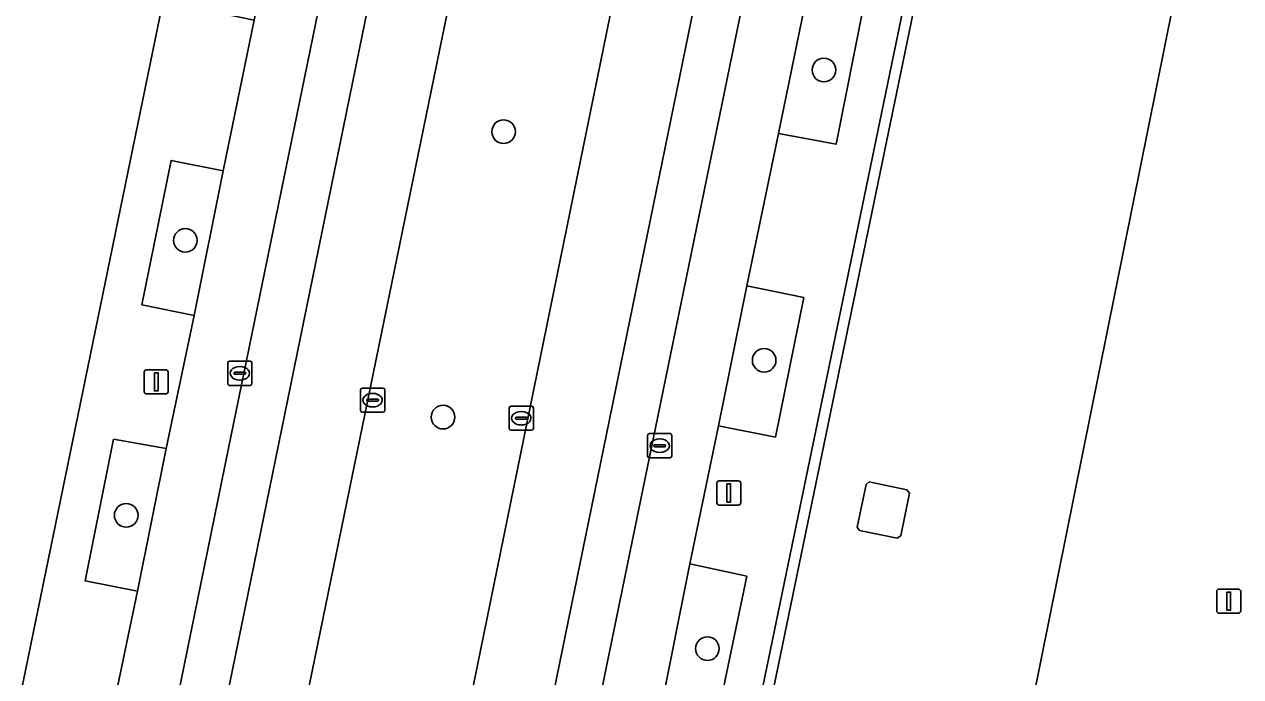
# Model space of a CAD drawing. Extents: x 157692 to 159674, y 381452 to 383291.
# Drawn here: x 158591.9 to 158642.3, y 382534.8 to 382561.8 of the extents above; entities that cross this region are included whole.
import ezdxf

# ---------------------------------------------------------------- set-up
doc = ezdxf.new("R2010")
doc.units = 0
for name, color, linetype in [('IMGEO_Berm_groen', 7, 'Continuous'), ('IMGEO_Boom', 7, 'Continuous'), ('IMGEO_Erf', 7, 'Continuous'), ('IMGEO_Groenvoorziening', 7, 'Continuous'), ('IMGEO_Haag', 7, 'Continuous'), ('IMGEO_Kolk', 7, 'Continuous'), ('IMGEO_Lichtmast', 7, 'Continuous'), ('IMGEO_Pand', 7, 'Continuous'), ('IMGEO_Parkeervlak_open', 7, 'Continuous'), ('IMGEO_Rijbaan_lokaal_gesloten', 7, 'Continuous'), ('IMGEO_Voetpad_open', 7, 'Continuous')]:
    doc.layers.add(name, color=color, linetype=linetype)

msp = doc.modelspace()

# ---------------------------------------------------------------- linework, layer by layer
at = {"layer": 'IMGEO_Berm_groen'}
msp.add_lwpolyline([(158636.448, 382661.463), (158630.043, 382662.711), (158602.857, 382530.249), (158595.433, 382493.916), (158601.938, 382492.559), (158606.442, 382514.546), (158608.734, 382525.736)], close=True, dxfattribs=at)
at = {"layer": 'IMGEO_Boom'}
for centre in [(158625.031, 382559.915), (158611.761, 382557.361), (158598.579, 382552.862), (158622.555, 382547.896), (158609.254, 382545.544), (158596.129, 382541.478), (158620.205, 382535.96)]:
    msp.add_circle(centre, 0.489, dxfattribs=at)
at = {"layer": 'IMGEO_Erf'}
for points in [[(158448.261, 382514.179), (158456.419, 382512.52), (158477.322, 382508.223), (158500, 382503.578), (158504.177, 382502.734), (158511.183, 382501.319), (158511.782, 382501.198), (158511.701, 382500.966), (158516.501, 382500), (158517.59, 382499.781), (158517.653, 382500.03), (158517.794, 382500), (158525.15, 382498.448), (158530.069, 382497.411), (158573.194, 382488.57), (158573.771, 382488.744), (158582.974, 382491.52), (158584.424, 382498.452), (158584.741, 382500), (158605.785, 382602.291), (158607.565, 382610.759), (158618.747, 382665.89)], [(158639.814, 382617.927), (158631.962, 382579.925), (158631.878, 382579.52), (158631.601, 382578.183), (158630.899, 382574.931), (158630.242, 382571.758), (158629.944, 382570.322), (158630.375, 382570.239), (158613.263, 382487.481), (158618.11, 382486.525), (158618.032, 382486.133), (158612.716, 382487.181), (158612.335, 382485.34), (158611.26, 382480.174), (158611.007, 382478.919), (158610.558, 382476.747), (158609.286, 382470.596)], [(158640.588, 382568.136), (158640.52, 382567.709), (158626.862, 382500), (158623.922, 382485.426), (158623.734, 382484.523)], [(158623.734, 382484.523), (158623.922, 382485.426), (158626.862, 382500), (158640.52, 382567.709), (158640.588, 382568.136)]]:
    msp.add_lwpolyline(points, dxfattribs=at)
msp.add_lwpolyline([(158628.069, 382540.539), (158626.501, 382540.855), (158626.404, 382540.99), (158626.778, 382542.754), (158626.9, 382542.859), (158628.466, 382542.54), (158628.57, 382542.4), (158628.217, 382540.634)], close=True, dxfattribs=at)
at = {"layer": 'IMGEO_Groenvoorziening'}
for points in [[(158629.944, 382570.322), (158615.373, 382500), (158612.801, 382487.59), (158612.716, 382487.181), (158618.032, 382486.133), (158618.11, 382486.525), (158613.263, 382487.481), (158630.375, 382570.239)], [(158624.339, 382563.087), (158623.152, 382557.29), (158625.532, 382556.841), (158626.69, 382562.607)], [(158600.14, 382555.747), (158597.987, 382556.174), (158596.769, 382550.199), (158598.944, 382549.748)], [(158621.844, 382550.974), (158620.658, 382545.182), (158623.019, 382544.715), (158624.198, 382550.493)], [(158597.777, 382544.246), (158595.603, 382544.63), (158594.426, 382538.762), (158596.601, 382538.34)], [(158619.48, 382539.476), (158618.284, 382533.529), (158620.603, 382533.079), (158621.836, 382538.954)]]:
    msp.add_lwpolyline(points, close=True, dxfattribs=at)
at = {"layer": 'IMGEO_Haag'}
msp.add_lwpolyline([(158629.944, 382570.322), (158615.373, 382500), (158612.801, 382487.59), (158612.716, 382487.181), (158618.032, 382486.133), (158618.11, 382486.525), (158613.263, 382487.481), (158630.375, 382570.239)], close=True, dxfattribs=at)
at = {"layer": 'IMGEO_Kolk'}
for p, q in [((158600.335, 382546.933), (158600.335, 382547.785)), ((158600.41, 382547.859), (158601.262, 382547.859)), ((158600.823, 382547.639), (158600.848, 382547.639)), ((158601.336, 382547.785), (158601.336, 382546.933)), ((158600.594, 382547.353), (158600.594, 382547.365)), ((158601.032, 382547.316), (158600.634, 382547.316)), ((158600.637, 382547.402), (158601.035, 382547.402)), ((158601.078, 382547.365), (158601.078, 382547.353)), ((158601.262, 382546.859), (158600.41, 382546.859)), ((158600.846, 382547.079), (158600.821, 382547.079)), ((158605.836, 382545.82), (158605.836, 382546.672)), ((158605.911, 382546.746), (158606.763, 382546.746)), ((158606.837, 382546.672), (158606.837, 382545.82)), ((158606.095, 382546.24), (158606.095, 382546.252)), ((158606.533, 382546.203), (158606.135, 382546.203)), ((158606.138, 382546.289), (158606.536, 382546.289)), ((158606.324, 382546.526), (158606.349, 382546.526)), ((158606.579, 382546.252), (158606.579, 382546.24)), ((158606.763, 382545.746), (158605.911, 382545.746)), ((158606.347, 382545.966), (158606.322, 382545.966)), ((158611.994, 382545.072), (158611.994, 382545.924)), ((158612.069, 382545.998), (158612.921, 382545.998)), ((158612.482, 382545.778), (158612.507, 382545.778)), ((158612.995, 382545.924), (158612.995, 382545.072)), ((158612.253, 382545.492), (158612.253, 382545.504)), ((158612.691, 382545.455), (158612.293, 382545.455)), ((158612.296, 382545.541), (158612.694, 382545.541)), ((158612.505, 382545.218), (158612.48, 382545.218)), ((158612.737, 382545.504), (158612.737, 382545.492)), ((158612.921, 382544.998), (158612.069, 382544.998)), ((158617.728, 382543.934), (158617.728, 382544.786)), ((158617.803, 382544.86), (158618.655, 382544.86)), ((158618.216, 382544.64), (158618.241, 382544.64)), ((158618.729, 382544.786), (158618.729, 382543.934)), ((158617.987, 382544.354), (158617.987, 382544.366)), ((158618.425, 382544.317), (158618.027, 382544.317)), ((158618.03, 382544.403), (158618.428, 382544.403)), ((158618.239, 382544.08), (158618.214, 382544.08)), ((158618.471, 382544.366), (158618.471, 382544.354)), ((158618.655, 382543.86), (158617.803, 382543.86))]:
    msp.add_line(p, q, dxfattribs=at)
for points in [[(158600.335, 382546.933), (158600.335, 382547.785)], [(158600.41, 382547.859), (158601.262, 382547.859)], [(158601.336, 382547.785), (158601.336, 382546.933)], [(158601.262, 382546.859), (158600.41, 382546.859)], [(158605.836, 382545.82), (158605.836, 382546.672)], [(158605.911, 382546.746), (158606.763, 382546.746)], [(158606.837, 382546.672), (158606.837, 382545.82)], [(158606.763, 382545.746), (158605.911, 382545.746)], [(158611.994, 382545.072), (158611.994, 382545.924)], [(158612.069, 382545.998), (158612.921, 382545.998)], [(158612.995, 382545.924), (158612.995, 382545.072)], [(158612.921, 382544.998), (158612.069, 382544.998)], [(158617.728, 382543.934), (158617.728, 382544.786)], [(158617.803, 382544.86), (158618.655, 382544.86)], [(158618.729, 382544.786), (158618.729, 382543.934)], [(158618.655, 382543.86), (158617.803, 382543.86)]]:
    msp.add_lwpolyline(points, dxfattribs=at)
for centre, radius, start, end in [((158600.412, 382547.783), 0.0765, 91.552, 178.448), ((158600.412, 382547.783), 0.0765, 91.552, 178.448), ((158601.26, 382547.783), 0.0765, 1.552, 88.448), ((158601.26, 382547.783), 0.0765, 1.552, 88.448), ((158600.634, 382547.362), 0.0403, 85.8775, 175.7526), ((158600.631, 382547.352), 0.0366, 178.938, 274.7102), ((158601.035, 382547.359), 0.043, 264.8664, 352.4533), ((158601.039, 382547.364), 0.0386, 1.7309, 96.639), ((158600.412, 382546.935), 0.0765, 181.552, 268.448), ((158600.412, 382546.935), 0.0765, 181.552, 268.448), ((158601.26, 382546.935), 0.0765, 271.552, 358.448), ((158601.26, 382546.935), 0.0765, 271.552, 358.448), ((158605.913, 382546.67), 0.0765, 91.552, 178.448), ((158605.913, 382546.67), 0.0765, 91.552, 178.448), ((158606.761, 382546.67), 0.0765, 1.552, 88.448), ((158606.761, 382546.67), 0.0765, 1.552, 88.448), ((158606.135, 382546.249), 0.0403, 85.8775, 175.7526), ((158606.132, 382546.239), 0.0366, 178.938, 274.7102), ((158606.536, 382546.246), 0.043, 264.8664, 352.4533), ((158606.54, 382546.251), 0.0386, 1.7309, 96.639), ((158605.913, 382545.822), 0.0765, 181.552, 268.448), ((158605.913, 382545.822), 0.0765, 181.552, 268.448), ((158606.761, 382545.822), 0.0765, 271.552, 358.448), ((158606.761, 382545.822), 0.0765, 271.552, 358.448), ((158612.071, 382545.922), 0.0765, 91.552, 178.448), ((158612.071, 382545.922), 0.0765, 91.552, 178.448), ((158612.919, 382545.922), 0.0765, 1.552, 88.448), ((158612.919, 382545.922), 0.0765, 1.552, 88.448), ((158612.071, 382545.074), 0.0765, 181.552, 268.448), ((158612.071, 382545.074), 0.0765, 181.552, 268.448), ((158612.293, 382545.501), 0.0403, 85.8775, 175.7526), ((158612.29, 382545.491), 0.0366, 178.938, 274.7102), ((158612.694, 382545.498), 0.043, 264.8664, 352.4533), ((158612.698, 382545.503), 0.0386, 1.7309, 96.639), ((158612.919, 382545.074), 0.0765, 271.552, 358.448), ((158612.919, 382545.074), 0.0765, 271.552, 358.448), ((158617.805, 382544.784), 0.0765, 91.552, 178.448), ((158617.805, 382544.784), 0.0765, 91.552, 178.448), ((158618.653, 382544.784), 0.0765, 1.552, 88.448), ((158618.653, 382544.784), 0.0765, 1.552, 88.448), ((158618.027, 382544.363), 0.0403, 85.8775, 175.7526), ((158618.024, 382544.353), 0.0366, 178.938, 274.7102), ((158618.428, 382544.36), 0.043, 264.8664, 352.4533), ((158618.432, 382544.365), 0.0386, 1.7309, 96.639), ((158617.805, 382543.936), 0.0765, 181.552, 268.448), ((158617.805, 382543.936), 0.0765, 181.552, 268.448), ((158618.653, 382543.936), 0.0765, 271.552, 358.448), ((158618.653, 382543.936), 0.0765, 271.552, 358.448)]:
    msp.add_arc(centre, radius, start, end, dxfattribs=at)
for centre, major_axis, ratio, start_param, end_param in [((158600.822, 382547.359), (-0.387, 0.002), 0.722429, 4.712389, 7.853982), ((158600.847, 382547.359), (-0.39, 0.002), 0.717154, 1.570796, 4.712389), ((158606.323, 382546.246), (-0.387, 0.002), 0.722429, 4.712389, 7.853982), ((158606.348, 382546.246), (-0.39, 0.002), 0.717154, 1.570796, 4.712389), ((158612.481, 382545.498), (-0.387, 0.002), 0.722429, 4.712389, 7.853982), ((158612.506, 382545.498), (-0.39, 0.002), 0.717154, 1.570796, 4.712389), ((158618.215, 382544.36), (-0.387, 0.002), 0.722429, 4.712389, 7.853982), ((158618.24, 382544.36), (-0.39, 0.002), 0.717154, 1.570796, 4.712389)]:
    msp.add_ellipse(centre, major_axis=major_axis, ratio=ratio, start_param=start_param, end_param=end_param, dxfattribs=at)
at = {"layer": 'IMGEO_Lichtmast'}
for p, q in [((158596.877, 382546.607), (158596.877, 382547.407)), ((158596.877, 382547.407), (158596.877, 382546.607)), ((158596.977, 382547.507), (158597.767, 382547.507)), ((158597.767, 382547.507), (158596.977, 382547.507)), ((158597.867, 382547.407), (158597.867, 382546.607)), ((158597.867, 382546.607), (158597.867, 382547.407)), ((158597.767, 382546.507), (158596.977, 382546.507)), ((158596.977, 382546.507), (158597.767, 382546.507)), ((158620.594, 382542.003), (158620.594, 382542.803)), ((158620.594, 382542.803), (158620.594, 382542.003)), ((158620.694, 382542.903), (158621.484, 382542.903)), ((158621.484, 382542.903), (158620.694, 382542.903)), ((158621.584, 382542.803), (158621.584, 382542.003)), ((158621.584, 382542.003), (158621.584, 382542.803)), ((158621.484, 382541.903), (158620.694, 382541.903)), ((158620.694, 382541.903), (158621.484, 382541.903)), ((158641.305, 382537.526), (158641.305, 382538.326)), ((158641.305, 382538.326), (158641.305, 382537.526)), ((158641.405, 382538.426), (158642.195, 382538.426)), ((158642.195, 382538.426), (158641.405, 382538.426)), ((158642.295, 382538.326), (158642.295, 382537.526)), ((158642.295, 382537.526), (158642.295, 382538.326)), ((158642.195, 382537.426), (158641.405, 382537.426)), ((158641.405, 382537.426), (158642.195, 382537.426))]:
    msp.add_line(p, q, dxfattribs=at)
for points in [[(158597.297, 382547.382), (158597.447, 382547.382), (158597.447, 382546.632), (158597.297, 382546.632), (158597.297, 382547.382)], [(158621.014, 382542.778), (158621.164, 382542.778), (158621.164, 382542.028), (158621.014, 382542.028), (158621.014, 382542.778)], [(158641.725, 382538.301), (158641.875, 382538.301), (158641.875, 382537.551), (158641.725, 382537.551), (158641.725, 382538.301)]]:
    msp.add_lwpolyline(points, dxfattribs=at)
for centre, start, end in [((158596.977, 382547.407), 90, 180), ((158596.977, 382547.407), 90, 180), ((158597.767, 382547.407), 0, 90), ((158597.767, 382547.407), 360, 90), ((158596.977, 382546.607), 180, 270), ((158596.977, 382546.607), 180, 270), ((158597.767, 382546.607), 270, 0), ((158597.767, 382546.607), 270, 0), ((158620.694, 382542.803), 90, 180), ((158620.694, 382542.803), 90, 180), ((158621.484, 382542.803), 0, 90), ((158621.484, 382542.803), 360, 90), ((158620.694, 382542.003), 180, 270), ((158620.694, 382542.003), 180, 270), ((158621.484, 382542.003), 270, 0), ((158621.484, 382542.003), 270, 0), ((158641.405, 382538.326), 90, 180), ((158641.405, 382538.326), 90, 180), ((158642.195, 382538.326), 0, 90), ((158642.195, 382538.326), 360, 90), ((158641.405, 382537.526), 180, 270), ((158641.405, 382537.526), 180, 270), ((158642.195, 382537.526), 270, 0), ((158642.195, 382537.526), 270, 0)]:
    msp.add_arc(centre, 0.1, start, end, dxfattribs=at)
at = {"layer": 'IMGEO_Pand'}
msp.add_lwpolyline([(158628.069, 382540.539), (158628.217, 382540.634), (158628.57, 382542.4), (158628.466, 382542.54), (158626.9, 382542.859), (158626.778, 382542.754), (158626.404, 382540.99), (158626.501, 382540.855)], close=True, dxfattribs=at)
at = {"layer": 'IMGEO_Parkeervlak_open'}
for points in [[(158611.308, 382597.54), (158608.858, 382598.045), (158608.353, 382595.628), (158607.348, 382590.674), (158606.115, 382584.8), (158605.01, 382579.531), (158603.802, 382573.579), (158602.636, 382567.855), (158601.423, 382561.978), (158600.14, 382555.747), (158598.944, 382549.748), (158597.777, 382544.246), (158596.601, 382538.34), (158595.454, 382532.858), (158594.27, 382526.898), (158593.003, 382520.67), (158591.785, 382514.631), (158590.605, 382509.04), (158589.366, 382503.025), (158588.779, 382499.993), (158588.521, 382498.66), (158590.957, 382498.196), (158600.355, 382544.184)], [(158620.658, 382545.182), (158621.844, 382550.974), (158623.152, 382557.29), (158624.339, 382563.087), (158625.402, 382568.334), (158622.926, 382568.835), (158613.381, 382522.385), (158609.698, 382504.237), (158606.359, 382487.935), (158608.833, 382487.432), (158609.671, 382491.633), (158611.047, 382498.331), (158612.273, 382504.35), (158613.507, 382510.274), (158614.679, 382516.128), (158615.87, 382521.936), (158617.094, 382527.819), (158618.284, 382533.529), (158619.48, 382539.476)]]:
    msp.add_lwpolyline(points, close=True, dxfattribs=at)
at = {"layer": 'IMGEO_Rijbaan_lokaal_gesloten'}
for points in [[(158593.887, 382486.352), (158595.019, 382492.07), (158595.433, 382493.916), (158602.857, 382530.249), (158630.043, 382662.711), (158630.436, 382664.706), (158631.67, 382669.323), (158632.013, 382670.247)], [(158637.629, 382668.644), (158637.467, 382667.539), (158637.202, 382665.642), (158636.837, 382663.461), (158636.448, 382661.463), (158608.734, 382525.736), (158606.442, 382514.546), (158601.938, 382492.559), (158601.54, 382490.727), (158600.401, 382485.018)], [(158624.902, 382663.722), (158623.026, 382654.644), (158622.792, 382653.588), (158616.8, 382624.243), (158611.308, 382597.54), (158600.355, 382544.184), (158590.957, 382498.196), (158590.457, 382495.811), (158589.807, 382492.761), (158591.78, 382492.336), (158592.124, 382493.966), (158613.919, 382600.583), (158626.897, 382663.441)], [(158626.897, 382663.441), (158613.919, 382600.583), (158592.124, 382493.966), (158591.78, 382492.336), (158584.663, 382458.624), (158576.456, 382418.202), (158561.278, 382343.885), (158559.085, 382332.976)], [(158609.586, 382513.419), (158620.99, 382569.129), (158634.128, 382633.601), (158640.026, 382662.22)], [(158634.128, 382633.601), (158620.99, 382569.129), (158609.586, 382513.419), (158599.733, 382466.035)], [(158602.857, 382471.213), (158605.63, 382484.188), (158606.359, 382487.935), (158609.698, 382504.237), (158613.381, 382522.385), (158622.926, 382568.835)]]:
    msp.add_lwpolyline(points, dxfattribs=at)
at = {"layer": 'IMGEO_Voetpad_open'}
for points in [[(158617.234, 382677.735), (158616.516, 382675.097), (158619.614, 382669.95), (158618.747, 382665.89), (158607.565, 382610.759), (158605.785, 382602.291), (158584.741, 382500), (158584.424, 382498.452), (158582.974, 382491.52), (158573.771, 382488.744), (158572.578, 382482.741)], [(158590.813, 382521.118), (158593.003, 382520.67), (158594.27, 382526.898), (158592.107, 382527.346), (158593.313, 382533.259), (158595.454, 382532.858), (158596.601, 382538.34), (158594.426, 382538.762), (158595.603, 382544.63), (158597.777, 382544.246), (158598.944, 382549.748), (158596.769, 382550.199), (158597.987, 382556.174), (158600.14, 382555.747), (158601.423, 382561.978), (158599.289, 382562.415), (158600.461, 382568.313), (158602.636, 382567.855), (158603.802, 382573.579), (158601.639, 382574.04), (158602.851, 382579.912), (158605.01, 382579.531), (158606.115, 382584.8)], [(158583.992, 382346.928), (158584.905, 382351.489), (158585.896, 382356.517), (158586.469, 382359.129), (158587.106, 382362.4), (158596.581, 382408.867), (158604.319, 382445.573), (158604.469, 382445.54), (158607.237, 382458.858), (158608.979, 382458.529), (158609.487, 382460.968), (158609.544, 382461.37), (158607.502, 382461.854), (158608.011, 382464.43), (158609.286, 382470.596), (158610.558, 382476.747), (158611.007, 382478.919), (158611.26, 382480.174), (158612.335, 382485.34), (158612.716, 382487.181), (158612.801, 382487.59), (158615.373, 382500), (158629.944, 382570.322)], [(158626.69, 382562.607), (158625.532, 382556.841), (158623.152, 382557.29), (158621.844, 382550.974), (158624.198, 382550.493), (158623.019, 382544.715), (158620.658, 382545.182), (158619.48, 382539.476), (158621.836, 382538.954), (158620.603, 382533.079), (158618.284, 382533.529), (158617.094, 382527.819), (158619.429, 382527.332), (158618.254, 382521.453), (158615.87, 382521.936), (158614.679, 382516.128), (158617.021, 382515.641), (158615.878, 382509.805), (158613.507, 382510.274), (158612.273, 382504.35)]]:
    msp.add_lwpolyline(points, dxfattribs=at)

doc.saveas('drawing.dxf')
